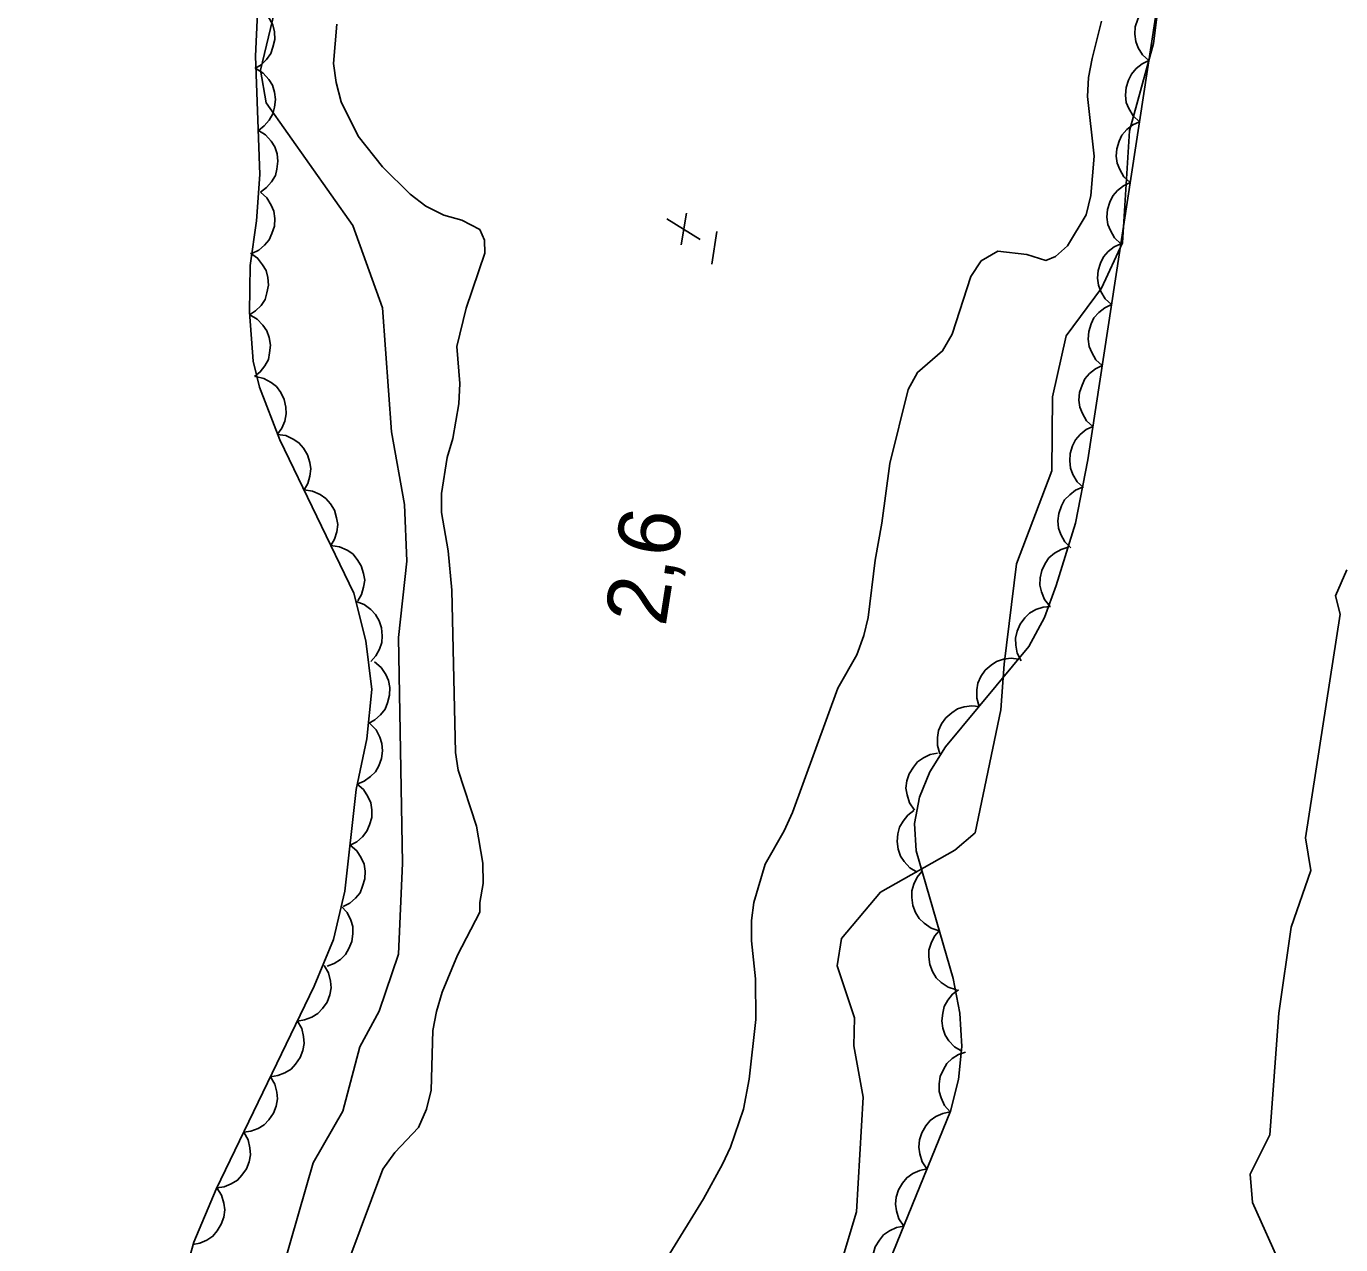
# Model space of a CAD drawing. Extents: x 282461 to 284471, y 5554090 to 5557646.
# Drawn here: x 283394.9 to 283458.8, y 5555928.5 to 5555987.7 of the extents above; entities that cross this region are included whole.
import ezdxf

# ---------------------------------------------------------------- set-up
doc = ezdxf.new("R2010")
doc.units = 0
for name, color, linetype in [('Niveau 2', 7, 'Continuous'), ('Niveau 3', 7, 'Continuous'), ('Niveau 4', 7, 'Continuous'), ('Niveau 44', 7, 'Continuous')]:
    doc.layers.add(name, color=color, linetype=linetype)

msp = doc.modelspace()

# ---------------------------------------------------------------- linework, layer by layer
at = {"layer": 'Niveau 2'}
for points in [[(283451.09, 5555998.02), (283449.68, 5555986.89), (283448.51, 5555982.63), (283448.17, 5555977.2), (283447.15, 5555974.99), (283445.44, 5555972.67), (283444.77, 5555969.7), (283444.74, 5555966.11), (283443.03, 5555961.59), (283442.43, 5555956.71), (283442.27, 5555954.49), (283441.02, 5555948.51), (283440.02, 5555947.66), (283436.42, 5555945.63), (283434.52, 5555943.37), (283434.31, 5555942.05), (283435.15, 5555939.51), (283435.11, 5555938.16), (283435.57, 5555935.66), (283435.24, 5555930.08), (283433.78, 5555925.17)], [(283407.38, 5555927.39), (283408.84, 5555932.47), (283410.28, 5555934.98), (283411.11, 5555938.1), (283412.05, 5555939.84), (283412.99, 5555942.61), (283413.17, 5555947.04), (283412.98, 5555958.01), (283413.39, 5555961.72), (283413.28, 5555964.47), (283412.64, 5555968), (283412.2, 5555974.04), (283410.76, 5555978.04), (283406.55, 5555984), (283406.28, 5555985.58), (283407.53, 5555990.81)], [(283459.09, 5555961.29), (283458.53, 5555960.03), (283458.75, 5555959.14), (283457.08, 5555948.27), (283457.34, 5555946.68), (283456.38, 5555943.93), (283455.77, 5555939.75), (283455.34, 5555933.82), (283454.38, 5555931.92), (283454.5, 5555930.53), (283455.9, 5555927.4), (283455.75, 5555925.36), (283456.36, 5555910.54), (283455.92, 5555905.31), (283455.96, 5555903.43), (283457.03, 5555898.3), (283458.09, 5555895.03), (283458.24, 5555892.62), (283457.64, 5555888.94), (283455.77, 5555880.48), (283454.9, 5555874.8), (283453.67, 5555870.33), (283452.27, 5555860.89)]]:
    msp.add_lwpolyline(points, dxfattribs=at)
at = {"layer": 'Niveau 3'}
for p, q in [((283426.02, 5555978.36), (283427.65, 5555977.36)), ((283426.73, 5555977.1), (283426.98, 5555978.64)), ((283428.21, 5555976.16), (283428.45, 5555977.74))]:
    msp.add_line(p, q, dxfattribs=at)
at = {"layer": 'Niveau 4'}
for points in [[(283409.99, 5555987.82), (283409.83, 5555985.91), (283409.96, 5555984.98), (283410.2, 5555984.05), (283411.03, 5555982.38), (283412.2, 5555980.88), (283413.55, 5555979.56), (283414.31, 5555978.98), (283415.19, 5555978.53), (283416.06, 5555978.3), (283416.94, 5555977.84), (283417.17, 5555977.32), (283417.18, 5555976.69), (283416.27, 5555974.01), (283415.82, 5555972.15), (283415.96, 5555970.35), (283415.91, 5555969.36), (283415.63, 5555967.68), (283415.35, 5555966.75), (283415.07, 5555965.01), (283415.08, 5555964.08), (283415.39, 5555962.22), (283415.58, 5555960.31), (283415.76, 5555952.42), (283415.89, 5555951.55), (283416.78, 5555948.83), (283417.09, 5555947.04), (283417.1, 5555946.05), (283416.93, 5555945.12), (283416.94, 5555944.66), (283415.85, 5555942.56), (283415.11, 5555940.76), (283414.83, 5555939.83), (283414.66, 5555938.9), (283414.57, 5555936), (283414.35, 5555935.07), (283413.95, 5555934.19), (283412.8, 5555932.96), (283412.22, 5555932.15), (283410.57, 5555927.73)], [(283426.04, 5555927.85), (283427.81, 5555930.71), (283428.73, 5555932.4), (283429.13, 5555933.22), (283429.75, 5555935.08), (283430.03, 5555936.53), (283430.35, 5555939.43), (283430.34, 5555941.41), (283430.15, 5555943.26), (283430.14, 5555944.25), (283430.25, 5555945.12), (283430.81, 5555946.98), (283431.73, 5555948.61), (283432.13, 5555949.49), (283434.34, 5555955.54), (283435.26, 5555957.17), (283435.6, 5555958.1), (283435.82, 5555958.97), (283436.15, 5555961.76), (283436.48, 5555963.56), (283436.86, 5555966.47), (283437.76, 5555970.07), (283438.22, 5555970.89), (283439.43, 5555971.94), (283439.89, 5555972.76), (283440.8, 5555975.55), (283441.31, 5555976.31), (283442.12, 5555976.78), (283443.52, 5555976.62), (283444.45, 5555976.34), (283444.92, 5555976.52), (283445.5, 5555977.04), (283446.41, 5555978.56), (283446.64, 5555979.49), (283446.8, 5555981.41), (283446.48, 5555984.31), (283446.53, 5555985.23), (283446.7, 5555986.16), (283447.15, 5555987.97)]]:
    msp.add_lwpolyline(points, dxfattribs=at)
at = {"layer": 'Niveau 44'}
for points in [[(283391.52, 5556012.79), (283401.33, 5556011.32), (283404.92, 5556010.66), (283406.98, 5556009.77), (283408.46, 5556008.53), (283408.94, 5556007.8), (283409.15, 5556007.04), (283409.12, 5556006.2), (283408.53, 5556001.56), (283408.42, 5555999.61), (283408.61, 5555998.44), (283408.67, 5555996.05), (283408.21, 5555994.43), (283407.4, 5555992.86), (283406.42, 5555990.31), (283406.13, 5555988.38), (283406.03, 5555986.27), (283406.25, 5555980.52), (283406.08, 5555978.26), (283405.78, 5555976.09), (283405.74, 5555973.82), (283405.92, 5555971.44)], [(283436.09, 5555925.82), (283439.81, 5555934.97), (283440.21, 5555936.52), (283440.36, 5555938.12), (283440.27, 5555939.75), (283439.94, 5555941.42), (283438.14, 5555947.64), (283438.07, 5555948.97), (283438.31, 5555950.24), (283438.81, 5555951.47), (283439.58, 5555952.69), (283443.63, 5555957.57), (283444.39, 5555958.98), (283444.96, 5555960.53), (283445.9, 5555963.56), (283446.49, 5555966.64), (283450.74, 5555994.44)], [(283406.14, 5555988.66), (283406.48, 5555988.41), (283406.72, 5555988.08), (283406.88, 5555987.79), (283406.95, 5555987.45), (283406.97, 5555987.08), (283406.88, 5555986.7), (283406.78, 5555986.39), (283406.57, 5555986.11), (283406.31, 5555985.85), (283406, 5555985.66)], [(283449.46, 5555986.05), (283449.15, 5555986.33), (283448.94, 5555986.68), (283448.82, 5555986.98), (283448.78, 5555987.33), (283448.8, 5555987.7), (283448.92, 5555988.07), (283449.06, 5555988.36), (283449.29, 5555988.62), (283449.58, 5555988.85), (283449.91, 5555989.01)], [(283449, 5555983.08), (283448.7, 5555983.36), (283448.49, 5555983.72), (283448.36, 5555984.02), (283448.33, 5555984.37), (283448.35, 5555984.74), (283448.47, 5555985.1), (283448.61, 5555985.4), (283448.84, 5555985.66), (283449.13, 5555985.89), (283449.46, 5555986.05)], [(283406.05, 5555985.66), (283406.41, 5555985.44), (283406.68, 5555985.13), (283406.86, 5555984.86), (283406.96, 5555984.52), (283407.01, 5555984.16), (283406.96, 5555983.78), (283406.88, 5555983.46), (283406.7, 5555983.16), (283406.46, 5555982.88), (283406.17, 5555982.66)], [(283448.55, 5555980.12), (283448.24, 5555980.4), (283448.04, 5555980.75), (283447.91, 5555981.06), (283447.87, 5555981.41), (283447.9, 5555981.77), (283448.02, 5555982.14), (283448.15, 5555982.43), (283448.39, 5555982.7), (283448.68, 5555982.93), (283449, 5555983.08)], [(283406.17, 5555982.66), (283406.52, 5555982.44), (283406.79, 5555982.14), (283406.97, 5555981.86), (283407.08, 5555981.52), (283407.12, 5555981.16), (283407.07, 5555980.78), (283407, 5555980.46), (283406.81, 5555980.16), (283406.57, 5555979.88), (283406.28, 5555979.66)], [(283448.1, 5555977.15), (283447.79, 5555977.44), (283447.59, 5555977.79), (283447.46, 5555978.09), (283447.42, 5555978.44), (283447.44, 5555978.81), (283447.56, 5555979.17), (283447.7, 5555979.47), (283447.94, 5555979.73), (283448.23, 5555979.96), (283448.55, 5555980.12)], [(283406.27, 5555979.66), (283406.58, 5555979.38), (283406.79, 5555979.03), (283406.93, 5555978.73), (283406.97, 5555978.38), (283406.95, 5555978.01), (283406.83, 5555977.64), (283406.7, 5555977.34), (283406.47, 5555977.08), (283406.19, 5555976.84), (283405.86, 5555976.68)], [(283447.64, 5555974.19), (283447.34, 5555974.47), (283447.13, 5555974.82), (283447.01, 5555975.13), (283446.97, 5555975.48), (283446.99, 5555975.85), (283447.11, 5555976.21), (283447.25, 5555976.51), (283447.48, 5555976.77), (283447.77, 5555977), (283448.1, 5555977.15)], [(283405.79, 5555976.69), (283406.13, 5555976.45), (283406.38, 5555976.13), (283406.55, 5555975.84), (283406.63, 5555975.5), (283406.66, 5555975.13), (283406.59, 5555974.76), (283406.5, 5555974.44), (283406.3, 5555974.15), (283406.04, 5555973.89), (283405.74, 5555973.69)], [(283447.19, 5555971.23), (283446.88, 5555971.51), (283446.68, 5555971.86), (283446.55, 5555972.16), (283446.51, 5555972.51), (283446.54, 5555972.88), (283446.66, 5555973.25), (283446.79, 5555973.54), (283447.03, 5555973.8), (283447.32, 5555974.03), (283447.64, 5555974.19)], [(283405.75, 5555973.69), (283406.11, 5555973.48), (283406.39, 5555973.19), (283406.58, 5555972.92), (283406.7, 5555972.59), (283406.76, 5555972.22), (283406.72, 5555971.84), (283406.66, 5555971.52), (283406.49, 5555971.21), (283406.26, 5555970.92), (283405.98, 5555970.7)], [(283405.92, 5555971.44), (283406.23, 5555970.18), (283407.21, 5555967.62), (283410.82, 5555960.16), (283411.39, 5555957.84), (283411.68, 5555955.47), (283411.44, 5555953.08), (283410.93, 5555950.62), (283410.38, 5555945.68), (283409.82, 5555943.32), (283408.89, 5555941.06), (283404.12, 5555931.18), (283403.03, 5555928.61), (283402.32, 5555926.06)], [(283446.74, 5555968.26), (283446.43, 5555968.54), (283446.23, 5555968.9), (283446.1, 5555969.2), (283446.06, 5555969.55), (283446.09, 5555969.92), (283446.21, 5555970.28), (283446.34, 5555970.58), (283446.58, 5555970.84), (283446.87, 5555971.07), (283447.19, 5555971.23)], [(283406.03, 5555970.7), (283406.44, 5555970.6), (283406.79, 5555970.4), (283407.05, 5555970.2), (283407.26, 5555969.91), (283407.42, 5555969.58), (283407.5, 5555969.2), (283407.53, 5555968.88), (283407.45, 5555968.53), (283407.31, 5555968.19), (283407.1, 5555967.89)], [(283446.28, 5555965.3), (283445.98, 5555965.58), (283445.77, 5555965.93), (283445.65, 5555966.24), (283445.61, 5555966.59), (283445.63, 5555966.95), (283445.75, 5555967.32), (283445.89, 5555967.61), (283446.12, 5555967.88), (283446.41, 5555968.11), (283446.74, 5555968.26)], [(283407.08, 5555967.88), (283407.5, 5555967.82), (283407.86, 5555967.65), (283408.14, 5555967.47), (283408.37, 5555967.21), (283408.56, 5555966.89), (283408.67, 5555966.52), (283408.72, 5555966.2), (283408.68, 5555965.85), (283408.57, 5555965.5), (283408.39, 5555965.18)], [(283408.39, 5555965.18), (283408.8, 5555965.12), (283409.17, 5555964.95), (283409.45, 5555964.77), (283409.68, 5555964.5), (283409.87, 5555964.19), (283409.97, 5555963.82), (283410.03, 5555963.5), (283409.98, 5555963.15), (283409.88, 5555962.79), (283409.7, 5555962.48)], [(283445.67, 5555962.36), (283445.37, 5555962.66), (283445.18, 5555963.01), (283445.07, 5555963.32), (283445.04, 5555963.67), (283445.08, 5555964.04), (283445.21, 5555964.4), (283445.36, 5555964.69), (283445.61, 5555964.94), (283445.9, 5555965.16), (283446.23, 5555965.31)], [(283409.7, 5555962.48), (283410.11, 5555962.42), (283410.48, 5555962.25), (283410.76, 5555962.07), (283410.98, 5555961.8), (283411.17, 5555961.49), (283411.28, 5555961.12), (283411.34, 5555960.8), (283411.29, 5555960.45), (283411.18, 5555960.09), (283411, 5555959.78)], [(283444.65, 5555959.53), (283444.39, 5555959.86), (283444.24, 5555960.23), (283444.16, 5555960.55), (283444.17, 5555960.91), (283444.25, 5555961.27), (283444.42, 5555961.61), (283444.6, 5555961.88), (283444.87, 5555962.1), (283445.19, 5555962.29), (283445.54, 5555962.39)], [(283410.92, 5555959.75), (283411.31, 5555959.61), (283411.64, 5555959.36), (283411.87, 5555959.13), (283412.04, 5555958.82), (283412.16, 5555958.47), (283412.19, 5555958.09), (283412.18, 5555957.76), (283412.06, 5555957.43), (283411.88, 5555957.11), (283411.64, 5555956.84)], [(283443.25, 5555956.87), (283443.06, 5555957.24), (283442.99, 5555957.64), (283442.97, 5555957.97), (283443.05, 5555958.31), (283443.2, 5555958.65), (283443.43, 5555958.96), (283443.66, 5555959.19), (283443.97, 5555959.36), (283444.32, 5555959.48), (283444.68, 5555959.51)], [(283411.82, 5555956.82), (283412.14, 5555956.55), (283412.36, 5555956.21), (283412.5, 5555955.91), (283412.56, 5555955.57), (283412.55, 5555955.2), (283412.45, 5555954.83), (283412.33, 5555954.52), (283412.11, 5555954.25), (283411.83, 5555954), (283411.52, 5555953.83)], [(283441.21, 5555954.65), (283441.09, 5555955.05), (283441.1, 5555955.46), (283441.15, 5555955.79), (283441.29, 5555956.11), (283441.5, 5555956.41), (283441.79, 5555956.66), (283442.06, 5555956.84), (283442.4, 5555956.95), (283442.77, 5555957), (283443.12, 5555956.96)], [(283439.29, 5555952.35), (283439.18, 5555952.75), (283439.18, 5555953.15), (283439.23, 5555953.48), (283439.38, 5555953.8), (283439.59, 5555954.1), (283439.88, 5555954.35), (283440.15, 5555954.54), (283440.48, 5555954.64), (283440.85, 5555954.69), (283441.21, 5555954.65)], [(283411.59, 5555953.82), (283411.89, 5555953.52), (283412.07, 5555953.16), (283412.18, 5555952.85), (283412.2, 5555952.5), (283412.16, 5555952.13), (283412.02, 5555951.77), (283411.87, 5555951.48), (283411.62, 5555951.24), (283411.32, 5555951.02), (283410.98, 5555950.88)], [(283438.06, 5555949.61), (283437.82, 5555949.96), (283437.71, 5555950.35), (283437.65, 5555950.68), (283437.7, 5555951.03), (283437.81, 5555951.38), (283438.01, 5555951.7), (283438.21, 5555951.96), (283438.5, 5555952.16), (283438.83, 5555952.32), (283439.18, 5555952.39)], [(283410.96, 5555950.89), (283411.28, 5555950.62), (283411.5, 5555950.27), (283411.64, 5555949.97), (283411.69, 5555949.63), (283411.68, 5555949.26), (283411.57, 5555948.89), (283411.45, 5555948.59), (283411.23, 5555948.32), (283410.95, 5555948.07), (283410.63, 5555947.91)], [(283438.2, 5555946.59), (283437.84, 5555946.81), (283437.57, 5555947.11), (283437.38, 5555947.38), (283437.27, 5555947.72), (283437.22, 5555948.08), (283437.26, 5555948.46), (283437.34, 5555948.78), (283437.51, 5555949.08), (283437.75, 5555949.37), (283438.04, 5555949.59)], [(283410.63, 5555947.91), (283410.95, 5555947.63), (283411.17, 5555947.29), (283411.31, 5555946.99), (283411.36, 5555946.64), (283411.35, 5555946.28), (283411.24, 5555945.91), (283411.12, 5555945.6), (283410.89, 5555945.33), (283410.61, 5555945.09), (283410.3, 5555944.92)], [(283439.27, 5555943.75), (283438.87, 5555943.88), (283438.53, 5555944.11), (283438.29, 5555944.34), (283438.11, 5555944.64), (283437.98, 5555944.98), (283437.93, 5555945.36), (283437.93, 5555945.69), (283438.04, 5555946.02), (283438.2, 5555946.36), (283438.43, 5555946.63)], [(283410.2, 5555944.94), (283410.49, 5555944.63), (283410.66, 5555944.26), (283410.77, 5555943.95), (283410.77, 5555943.6), (283410.72, 5555943.23), (283410.57, 5555942.88), (283410.41, 5555942.59), (283410.16, 5555942.35), (283409.85, 5555942.15), (283409.51, 5555942.02)], [(283440.1, 5555940.87), (283439.7, 5555941), (283439.37, 5555941.23), (283439.12, 5555941.46), (283438.94, 5555941.76), (283438.81, 5555942.1), (283438.77, 5555942.48), (283438.76, 5555942.81), (283438.87, 5555943.14), (283439.04, 5555943.48), (283439.27, 5555943.75)], [(283409.37, 5555942.06), (283409.58, 5555941.7), (283409.67, 5555941.3), (283409.71, 5555940.97), (283409.64, 5555940.63), (283409.51, 5555940.28), (283409.29, 5555939.97), (283409.07, 5555939.72), (283408.77, 5555939.54), (283408.42, 5555939.41), (283408.07, 5555939.35)], [(283440.37, 5555937.89), (283440.01, 5555938.1), (283439.74, 5555938.4), (283439.55, 5555938.67), (283439.45, 5555939.01), (283439.39, 5555939.37), (283439.44, 5555939.75), (283439.51, 5555940.07), (283439.68, 5555940.38), (283439.92, 5555940.66), (283440.21, 5555940.88)], [(283408.07, 5555939.35), (283408.28, 5555938.99), (283408.37, 5555938.6), (283408.4, 5555938.27), (283408.34, 5555937.92), (283408.2, 5555937.58), (283407.98, 5555937.27), (283407.77, 5555937.02), (283407.46, 5555936.84), (283407.12, 5555936.71), (283406.76, 5555936.65)], [(283439.8, 5555934.95), (283439.53, 5555935.26), (283439.36, 5555935.63), (283439.26, 5555935.94), (283439.26, 5555936.3), (283439.32, 5555936.66), (283439.48, 5555937.01), (283439.64, 5555937.29), (283439.9, 5555937.53), (283440.21, 5555937.73), (283440.55, 5555937.85)], [(283406.76, 5555936.65), (283406.97, 5555936.29), (283407.07, 5555935.9), (283407.1, 5555935.57), (283407.03, 5555935.22), (283406.9, 5555934.88), (283406.68, 5555934.56), (283406.46, 5555934.32), (283406.16, 5555934.14), (283405.81, 5555934), (283405.46, 5555933.95)], [(283438.67, 5555932.17), (283438.44, 5555932.52), (283438.32, 5555932.91), (283438.27, 5555933.23), (283438.31, 5555933.58), (283438.42, 5555933.93), (283438.62, 5555934.26), (283438.82, 5555934.52), (283439.11, 5555934.72), (283439.45, 5555934.87), (283439.8, 5555934.95)], [(283405.46, 5555933.95), (283405.67, 5555933.59), (283405.76, 5555933.19), (283405.79, 5555932.86), (283405.73, 5555932.52), (283405.59, 5555932.17), (283405.37, 5555931.86), (283405.16, 5555931.62), (283404.85, 5555931.44), (283404.51, 5555931.3), (283404.15, 5555931.25)], [(283437.54, 5555929.39), (283437.31, 5555929.74), (283437.19, 5555930.13), (283437.14, 5555930.45), (283437.18, 5555930.8), (283437.29, 5555931.15), (283437.49, 5555931.48), (283437.69, 5555931.74), (283437.98, 5555931.94), (283438.32, 5555932.09), (283438.67, 5555932.17)], [(283404.15, 5555931.25), (283404.38, 5555930.9), (283404.49, 5555930.51), (283404.54, 5555930.18), (283404.49, 5555929.83), (283404.37, 5555929.48), (283404.17, 5555929.16), (283403.96, 5555928.9), (283403.67, 5555928.71), (283403.33, 5555928.56), (283402.98, 5555928.49)], [(283436.41, 5555926.61), (283436.18, 5555926.96), (283436.06, 5555927.35), (283436.01, 5555927.68), (283436.05, 5555928.02), (283436.16, 5555928.38), (283436.36, 5555928.7), (283436.56, 5555928.96), (283436.85, 5555929.16), (283437.19, 5555929.32), (283437.54, 5555929.39)]]:
    msp.add_lwpolyline(points, dxfattribs=at)

# ---------------------------------------------------------------- texts
at = {"layer": 'Niveau 3'}
msp.add_text('    2,6', height=3, rotation=81.0958, dxfattribs=at).set_placement((283425.27, 5555954.09))

doc.saveas('drawing.dxf')
